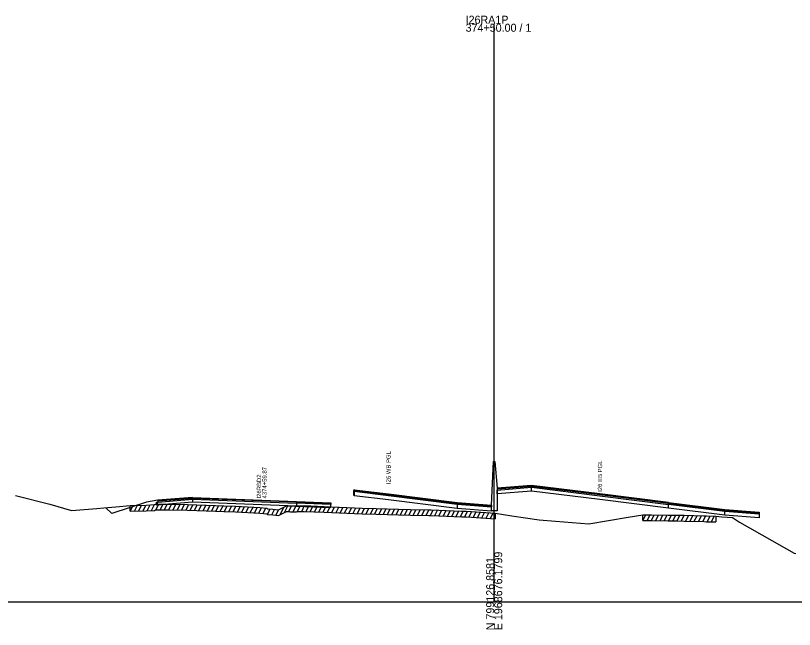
# Model space of a CAD drawing. Extents: x 1017 to 19997, y -1947 to 50737.
# Drawn here: x 14432.6 to 14705, y 24490.3 to 24704.8 of the extents above; entities that cross this region are included whole.
import ezdxf

# ---------------------------------------------------------------- set-up
doc = ezdxf.new("R2010")
doc.units = 0
for name, color, linetype in [('RD_GPK_XS_Cell', 7, 'Continuous'), ('RD_XS_Base', 7, 'Continuous'), ('RD_XS_ExGround', 7, 'Continuous'), ('RD_XS_ExPaveRet', 7, 'Continuous'), ('RD_XS_Greenside', 7, 'Continuous'), ('RD_XS_MedBWall', 7, 'Continuous'), ('RD_XS_Pave', 7, 'Continuous'), ('RD_XS_PaveOvlay', 7, 'Continuous'), ('RD_XS_TieSlope', 7, 'Continuous'), ('RD_XS_TX_Notes', 7, 'Continuous')]:
    doc.layers.add(name, color=color, linetype=linetype)

msp = doc.modelspace()

# ---------------------------------------------------------------- linework, layer by layer
at = {"layer": 'RD_GPK_XS_Cell'}
for p, q in [((14600, 24500), (14600, 24701.96)), ((14000, 24500), (14600, 24500)), ((14600, 24500), (15200, 24500))]:
    msp.add_line(p, q, dxfattribs=at)
at = {"layer": 'RD_XS_Base'}
for points in [[(14613, 24538.62), (14613, 24539.96)], [(14550.95, 24537.13), (14550.95, 24538.47)], [(14551, 24538.46), (14551, 24537.12)], [(14601, 24537.68), (14601, 24539.02)], [(14613, 24538.62), (14601, 24537.68)], [(14660.95, 24532.67), (14637, 24535.65), (14613, 24538.62)], [(14481.89, 24533.75), (14482.39, 24534.79), (14494.5, 24535.78)], [(14481.89, 24534.75), (14482.39, 24534.79), (14494.5, 24535.78)], [(14494.5, 24534.78), (14481.89, 24533.75)], [(14481.89, 24533.75), (14481.89, 24534.75)], [(14494.5, 24535.78), (14494.5, 24534.78)], [(14530.81, 24533.4), (14518.71, 24533.86), (14494.5, 24534.78)], [(14551, 24537.12), (14550.95, 24537.13)], [(14551, 24537.12), (14563, 24535.65), (14587, 24532.67)], [(14530.81, 24534.4), (14530.81, 24533.4)], [(14530.81, 24533.4), (14542.92, 24532.92)], [(14542.92, 24532.92), (14542.92, 24533.92)], [(14599, 24533.06), (14587, 24534.01)], [(14587, 24534.01), (14587, 24532.67)], [(14587, 24532.67), (14599, 24531.72)], [(14599, 24531.72), (14599, 24533.06)], [(14660.95, 24532.67), (14660.95, 24534.01)], [(14680.71, 24530.22), (14660.95, 24532.67)], [(14680.71, 24530.22), (14680.71, 24531.56)], [(14692.71, 24529.26), (14680.71, 24530.22)], [(14692.71, 24530.6), (14692.71, 24529.26)]]:
    msp.add_lwpolyline(points, dxfattribs=at)
at = {"layer": 'RD_XS_ExGround'}
msp.add_lwpolyline([(14432.57, 24537.13), (14444.63, 24534.05), (14452.22, 24531.82), (14461.05, 24532.51), (14463.53, 24532.75), (14467.67, 24533.11), (14472.68, 24533.61), (14478.27, 24533.78), (14481.22, 24533.91), (14481.52, 24534.12), (14485.86, 24534.07), (14492.72, 24534), (14502.53, 24533.63), (14505.44, 24533.52), (14509.54, 24533.34), (14517.99, 24532.96), (14520.48, 24532.72), (14520.82, 24532.44), (14522.59, 24532.29), (14524.53, 24532.13), (14525.95, 24532.85), (14527.32, 24533.49), (14527.91, 24533.48), (14528.62, 24533.45), (14529.51, 24533.44), (14530.27, 24533.41), (14530.84, 24533.42), (14531.1, 24533.52), (14531.82, 24533.53), (14533.59, 24533.56), (14540.59, 24533.29), (14545.73, 24533.08), (14553.8, 24532.73), (14558.67, 24532.54), (14566.51, 24532.32), (14570.7, 24532.22), (14577.09, 24532.12), (14577.97, 24532.11), (14588.6, 24531.67), (14590.19, 24531.61), (14592.1, 24531.48), (14600.28, 24530.95), (14606.16, 24530.02), (14615.78, 24528.59), (14621.4, 24528.14), (14633.05, 24527.24), (14646.86, 24529.53), (14651.99, 24530.33), (14653.64, 24530.33), (14655.07, 24530.32), (14660.83, 24530.28), (14664.27, 24530.26), (14666.48, 24530.19), (14673.36, 24529.98), (14674.22, 24529.95), (14677.54, 24529.85), (14679.67, 24529.69), (14683.36, 24529.38), (14685.75, 24527.8), (14704.93, 24516.99), (14705.51, 24516.84)], dxfattribs=at)
at = {"layer": 'RD_XS_ExPaveRet'}
for p, q in [((14472.68, 24531.61), (14473.69, 24533.64)), ((14472.68, 24531.61), (14472.68, 24533.61)), ((14472.68, 24531.61), (14478.27, 24531.78)), ((14474.18, 24531.66), (14475.19, 24533.69)), ((14475.68, 24531.7), (14476.69, 24533.73)), ((14477.18, 24531.74), (14478.19, 24533.77)), ((14478.27, 24531.78), (14481.22, 24531.91)), ((14478.68, 24531.8), (14479.7, 24533.84)), ((14480.18, 24531.86), (14481.2, 24533.91)), ((14481.22, 24531.91), (14481.52, 24532.12)), ((14481.52, 24532.12), (14485.86, 24532.07)), ((14481.68, 24532.12), (14482.67, 24534.1)), ((14483.18, 24532.1), (14484.17, 24534.09)), ((14484.68, 24532.08), (14485.67, 24534.07)), ((14485.86, 24532.07), (14492.72, 24532)), ((14486.18, 24532.06), (14487.17, 24534.05)), ((14487.68, 24532.05), (14488.67, 24534.04)), ((14489.18, 24532.04), (14490.17, 24534.03)), ((14490.68, 24532.02), (14491.67, 24534.01)), ((14492.18, 24532.01), (14493.17, 24533.99)), ((14492.72, 24532), (14502.53, 24531.63)), ((14493.68, 24531.97), (14494.66, 24533.93)), ((14495.18, 24531.91), (14496.16, 24533.87)), ((14496.68, 24531.85), (14497.66, 24533.81)), ((14498.18, 24531.79), (14499.16, 24533.76)), ((14499.68, 24531.74), (14500.66, 24533.7)), ((14501.18, 24531.68), (14502.16, 24533.64)), ((14502.68, 24531.62), (14503.66, 24533.59)), ((14504.18, 24531.57), (14505.16, 24533.53)), ((14505.68, 24531.51), (14506.66, 24533.46)), ((14507.18, 24531.44), (14508.16, 24533.4)), ((14508.68, 24531.38), (14509.66, 24533.33)), ((14510.18, 24531.31), (14511.16, 24533.27)), ((14511.68, 24531.24), (14512.66, 24533.2)), ((14513.18, 24531.18), (14514.16, 24533.13)), ((14514.68, 24531.11), (14515.66, 24533.07)), ((14516.18, 24531.04), (14517.16, 24533)), ((14517.68, 24530.98), (14518.64, 24532.9)), ((14519.18, 24530.85), (14520.13, 24532.76)), ((14520.68, 24530.56), (14521.59, 24532.38)), ((14522.18, 24530.32), (14523.14, 24532.25)), ((14523.68, 24530.2), (14524.68, 24532.21)), ((14525.18, 24530.46), (14526.5, 24533.11)), ((14526.68, 24531.19), (14527.82, 24533.49)), ((14528.18, 24531.47), (14529.16, 24533.44)), ((14529.68, 24531.43), (14530.67, 24533.41)), ((14531.18, 24531.52), (14532.18, 24533.53)), ((14532.68, 24531.54), (14533.68, 24533.56)), ((14534.18, 24531.54), (14535.16, 24533.5)), ((14535.68, 24531.48), (14536.66, 24533.44)), ((14537.18, 24531.42), (14538.16, 24533.38)), ((14538.68, 24531.36), (14539.66, 24533.32)), ((14540.18, 24531.3), (14541.16, 24533.26)), ((14541.68, 24531.24), (14542.66, 24533.2)), ((14543.18, 24531.18), (14544.16, 24533.14)), ((14544.68, 24531.12), (14545.66, 24533.08)), ((14546.18, 24531.06), (14547.16, 24533.02)), ((14547.68, 24530.99), (14548.66, 24532.95)), ((14549.18, 24530.93), (14550.16, 24532.89)), ((14550.68, 24530.87), (14551.66, 24532.82)), ((14552.18, 24530.8), (14553.16, 24532.76)), ((14553.68, 24530.74), (14554.66, 24532.7)), ((14555.18, 24530.68), (14556.16, 24532.64)), ((14556.68, 24530.62), (14557.66, 24532.58)), ((14558.18, 24530.56), (14559.16, 24532.53)), ((14559.68, 24530.51), (14560.66, 24532.48)), ((14561.18, 24530.47), (14562.16, 24532.44)), ((14562.68, 24530.43), (14563.66, 24532.4)), ((14564.18, 24530.39), (14565.16, 24532.36)), ((14565.68, 24530.34), (14566.66, 24532.32)), ((14567.18, 24530.31), (14568.17, 24532.28)), ((14568.68, 24530.27), (14569.67, 24532.25)), ((14570.18, 24530.24), (14571.17, 24532.22)), ((14571.68, 24530.21), (14572.67, 24532.19)), ((14573.18, 24530.18), (14574.17, 24532.17)), ((14574.68, 24530.16), (14575.67, 24532.14)), ((14576.18, 24530.13), (14577.17, 24532.12)), ((14577.68, 24530.11), (14578.66, 24532.08)), ((14579.18, 24530.06), (14580.16, 24532.02)), ((14580.68, 24530), (14581.66, 24531.96)), ((14582.18, 24529.93), (14583.16, 24531.89)), ((14583.68, 24529.87), (14584.66, 24531.83)), ((14585.18, 24529.81), (14586.16, 24531.77)), ((14502.53, 24531.63), (14505.44, 24531.52)), ((14505.44, 24531.52), (14509.54, 24531.34)), ((14509.54, 24531.34), (14517.99, 24530.96)), ((14517.99, 24530.96), (14520.48, 24530.72)), ((14520.48, 24530.72), (14520.82, 24530.44)), ((14520.82, 24530.44), (14522.59, 24530.29)), ((14522.59, 24530.29), (14524.53, 24530.13)), ((14524.53, 24530.13), (14525.95, 24530.85)), ((14525.95, 24530.85), (14527.32, 24531.49)), ((14527.32, 24531.49), (14527.91, 24531.48)), ((14527.91, 24531.48), (14528.62, 24531.45)), ((14528.62, 24531.45), (14529.51, 24531.44)), ((14529.51, 24531.44), (14530.27, 24531.41)), ((14530.27, 24531.41), (14530.84, 24531.42)), ((14530.84, 24531.42), (14531.1, 24531.52)), ((14531.1, 24531.52), (14531.82, 24531.53)), ((14531.82, 24531.53), (14533.59, 24531.56)), ((14533.59, 24531.56), (14540.59, 24531.29)), ((14540.59, 24531.29), (14545.73, 24531.08)), ((14545.73, 24531.08), (14553.8, 24530.73)), ((14553.8, 24530.73), (14558.67, 24530.54)), ((14558.67, 24530.54), (14566.51, 24530.32)), ((14566.51, 24530.32), (14570.7, 24530.22)), ((14570.7, 24530.22), (14577.09, 24530.12)), ((14577.09, 24530.12), (14577.97, 24530.11)), ((14577.97, 24530.11), (14588.6, 24529.67)), ((14586.68, 24529.75), (14587.66, 24531.71)), ((14588.18, 24529.69), (14589.16, 24531.65)), ((14588.6, 24529.67), (14590.19, 24529.61)), ((14589.68, 24529.63), (14590.65, 24531.58)), ((14590.19, 24529.61), (14592.1, 24529.48)), ((14591.18, 24529.54), (14592.15, 24531.48)), ((14592.1, 24529.48), (14600.28, 24528.95)), ((14592.68, 24529.45), (14593.65, 24531.38)), ((14594.18, 24529.35), (14595.15, 24531.28)), ((14595.68, 24529.25), (14596.65, 24531.19)), ((14597.18, 24529.15), (14598.15, 24531.09)), ((14598.68, 24529.05), (14599.65, 24530.99)), ((14600.28, 24530.95), (14600.28, 24528.95)), ((14651.99, 24528.33), (14652.99, 24530.33)), ((14651.99, 24528.33), (14651.99, 24530.33)), ((14653.49, 24528.33), (14654.49, 24530.32)), ((14654.99, 24528.32), (14655.99, 24530.31)), ((14656.49, 24528.31), (14657.49, 24530.3)), ((14657.99, 24528.3), (14658.99, 24530.29)), ((14659.49, 24528.29), (14660.49, 24530.28)), ((14660.99, 24528.28), (14661.99, 24530.27)), ((14662.49, 24528.27), (14663.49, 24530.26)), ((14663.99, 24528.26), (14664.98, 24530.23)), ((14665.49, 24528.22), (14666.48, 24530.19)), ((14666.99, 24528.17), (14667.98, 24530.14)), ((14668.49, 24528.13), (14669.48, 24530.1)), ((14669.99, 24528.08), (14670.98, 24530.05)), ((14671.49, 24528.03), (14672.48, 24530)), ((14672.99, 24527.99), (14673.98, 24529.96)), ((14674.49, 24527.94), (14675.48, 24529.91)), ((14675.99, 24527.9), (14676.98, 24529.87)), ((14677.54, 24529.85), (14677.54, 24527.85)), ((14651.99, 24528.33), (14653.64, 24528.33)), ((14653.64, 24528.33), (14655.07, 24528.32)), ((14655.07, 24528.32), (14660.83, 24528.28)), ((14660.83, 24528.28), (14664.27, 24528.26)), ((14664.27, 24528.26), (14666.48, 24528.19)), ((14666.48, 24528.19), (14673.36, 24527.98)), ((14673.36, 24527.98), (14674.22, 24527.95)), ((14674.22, 24527.95), (14677.54, 24527.85))]:
    msp.add_line(p, q, dxfattribs=at)
at = {"layer": 'RD_XS_Greenside'}
for points in [[(14478.36, 24534.78), (14466.25, 24530.76)], [(14482.39, 24535.43), (14478.36, 24534.78)]]:
    msp.add_lwpolyline(points, dxfattribs=at)
at = {"layer": 'RD_XS_MedBWall'}
for points in [[(14599, 24533.72), (14599.75, 24549.01), (14600.25, 24549.01), (14601, 24539.67)], [(14601, 24539.67), (14601, 24531.72)], [(14599, 24531.72), (14599, 24533.72)], [(14601, 24531.72), (14599, 24531.72)]]:
    msp.add_lwpolyline(points, dxfattribs=at)
at = {"layer": 'RD_XS_Pave'}
for points in [[(14613, 24540.3), (14601, 24539.36)], [(14601, 24539.02), (14613, 24539.96)], [(14613, 24539.96), (14613, 24540.3)], [(14660.95, 24534.35), (14637, 24537.32), (14613, 24540.3)], [(14613, 24539.96), (14637, 24536.99), (14660.95, 24534.01)], [(14550.95, 24538.81), (14551, 24538.8)], [(14550.95, 24538.47), (14550.95, 24538.81)], [(14551, 24538.46), (14550.95, 24538.47)], [(14551, 24538.8), (14551, 24538.46)], [(14587, 24534.01), (14563, 24536.99), (14551, 24538.46)], [(14601, 24539.36), (14601, 24539.02)], [(14494.5, 24536.09), (14482.39, 24535.11)], [(14482.39, 24534.79), (14494.5, 24535.78)], [(14482.39, 24535.11), (14482.39, 24534.79)], [(14530.81, 24534.72), (14518.71, 24535.18), (14494.5, 24536.09)], [(14494.5, 24536.09), (14494.5, 24535.78)], [(14494.5, 24535.78), (14518.71, 24534.86), (14530.81, 24534.4)], [(14530.81, 24534.4), (14530.81, 24534.72)], [(14530.81, 24534.72), (14542.92, 24534.26)], [(14542.92, 24533.92), (14530.81, 24534.4)], [(14542.92, 24534.26), (14542.92, 24533.92)], [(14587, 24534.35), (14587, 24534.01)], [(14587, 24534.35), (14599, 24533.4)], [(14599, 24533.4), (14599, 24533.06)], [(14660.95, 24534.35), (14680.71, 24531.9)], [(14660.95, 24534.01), (14660.95, 24534.35)], [(14680.71, 24531.56), (14660.95, 24534.01)], [(14680.71, 24531.9), (14680.71, 24531.56)], [(14692.71, 24530.6), (14680.71, 24531.56)], [(14692.71, 24530.94), (14692.71, 24530.6)]]:
    msp.add_lwpolyline(points, dxfattribs=at)
at = {"layer": 'RD_XS_PaveOvlay'}
for points in [[(14613, 24540.63), (14601, 24539.67)], [(14613, 24540.3), (14613, 24540.63)], [(14660.95, 24534.69), (14637, 24537.66), (14613, 24540.63)], [(14551, 24539.14), (14550.95, 24539.15)], [(14550.95, 24539.15), (14550.95, 24538.81)], [(14551, 24539.14), (14563, 24537.66), (14587, 24534.68)], [(14551, 24538.8), (14551, 24539.14)], [(14587, 24534.35), (14563, 24537.32), (14551, 24538.8)], [(14601, 24539.67), (14601, 24539.36)], [(14494.5, 24536.41), (14482.39, 24535.43)], [(14482.39, 24535.43), (14482.39, 24535.11)], [(14494.5, 24536.41), (14518.71, 24535.49), (14530.81, 24535.03)], [(14494.5, 24536.09), (14494.5, 24536.41)], [(14530.81, 24535.03), (14530.81, 24534.72)], [(14530.81, 24535.03), (14542.92, 24534.58)], [(14542.92, 24534.58), (14542.92, 24534.26)], [(14587, 24534.68), (14587, 24534.35)], [(14587, 24534.68), (14599, 24533.72)], [(14660.95, 24534.69), (14680.71, 24532.24)], [(14660.95, 24534.35), (14660.95, 24534.69)], [(14599, 24533.72), (14599, 24533.4)], [(14680.71, 24532.24), (14692.71, 24531.28)], [(14680.71, 24531.9), (14680.71, 24532.24)], [(14692.71, 24530.94), (14680.71, 24531.9)], [(14692.71, 24531.28), (14692.71, 24530.94)]]:
    msp.add_lwpolyline(points, dxfattribs=at)
at = {"layer": 'RD_XS_TieSlope'}
msp.add_lwpolyline([(14466.25, 24530.76), (14464.21, 24532.78)], dxfattribs=at)

# ---------------------------------------------------------------- texts
at = {"layer": 'RD_GPK_XS_Cell'}
for s, p in [('I26RA1P', (14590, 24701.96)), ('374+50.00 / 1', (14590, 24699.16))]:
    msp.add_text(s, height=2.8, dxfattribs=at).set_placement(p)
for s, p in [('N 799126.8581', (14600, 24490)), ('E 1968676.1799', (14602.8, 24490))]:
    msp.add_text(s, height=2.8, rotation=90, dxfattribs=at).set_placement(p)
at = {"layer": 'RD_XS_TX_Notes'}
for s, p in [('I26 WB PGL', (14563.75, 24541.1)), ('I26 EB PGL', (14637.75, 24538.39)), (' 4374+59.87', (14520.43, 24535.48)), (' I26RBD2', (14518.48, 24535.48))]:
    msp.add_text(s, height=1.5, rotation=90, dxfattribs=at).set_placement(p)

doc.saveas('drawing.dxf')
